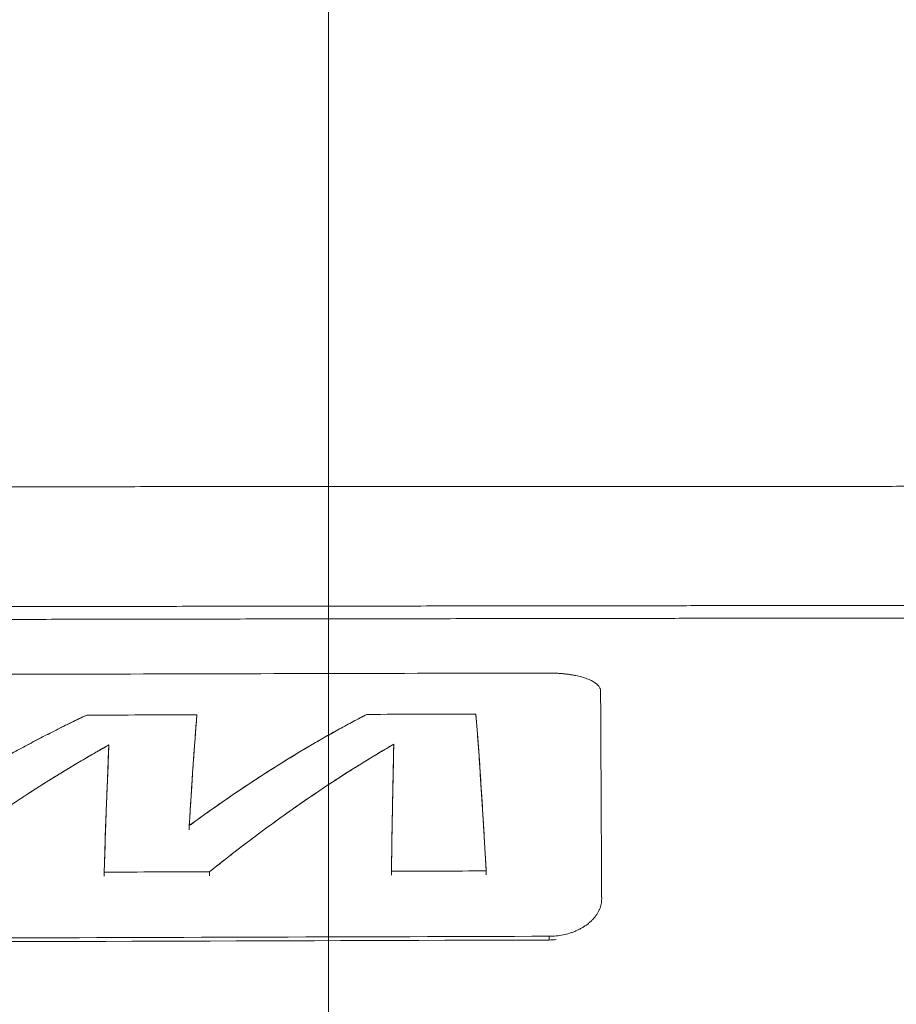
# Model space of a CAD drawing. Header units: millimetres. Extents: x -10 to 594, y 0 to 420.
# Tile 557 of 656: x 270 to 279, y 311 to 320. Entities that reach past the tile are written whole.
import ezdxf

# ---------------------------------------------------------------- set-up
doc = ezdxf.new("R2010")
doc.units = ezdxf.units.MM
doc.layers.add('1', color=7, linetype='Continuous', true_color=0xffffff)
doc.styles.add('Calibri', font='txt')
doc.dimstyles.get("Standard").update_dxf_attribs({"dimtxt": 0.18, "dimasz": 0.18, "dimexe": 0.18, "dimexo": 0.0625, "dimgap": 0.09, "dimtad": 0, "dimtih": 1, "dimtoh": 1, "dimdec": 4, "dimzin": 0, "dimdsep": 46, "dimtxsty": 'Standard', "dimcen": 0.09, "dimadec": 0, "dimazin": 0, "dimtfac": 1, "dimtdec": 4, "dimtofl": 0, "dimtmove": 0, "dimatfit": 3, "dimfxl": 0, "dimtolj": 1, "dimtzin": 0, "dimarcsym": 0})

# ---------------------------------------------------------------- blocks, each defined once
blk = doc.blocks.new('_U10')
at = {"layer": '1', "color": 18, "lineweight": 13}
for p, q in [((161.9663, 284.5429), (161.9663, 340.2667)), ((273.2421, 290.2404), (273.2421, 340.2667)), ((161.9663, 338.2667), (192.3081, 338.2667)), ((273.2421, 338.2667), (242.9002, 338.2667))]:
    blk.add_line(p, q, dxfattribs=at)
at = {"layer": '1', "color": 18}
for points in [[(161.9663, 338.2667), (165.4663, 339.2045), (165.4663, 337.3288)], [(273.2421, 338.2667), (269.7421, 337.3288), (269.7421, 339.2045)]]:
    blk.add_solid(points, dxfattribs=at)
at = {"layer": '1', "color": 18, "linetype": 'Continuous', "lineweight": 13, "char_height": 3.5, "attachment_point": 7, "line_spacing_factor": 1.399613, "style": 'Calibri'}
for s, insert in [('\\fCalibri|b0|i0;\\W1.0000;2.2', (193.9936, 335.2695)), ('\\fCalibri|b0|i0;\\W1.0000;LIFT POINT SPAN', (204.1442, 335.2695))]:
    blk.add_mtext(s, dxfattribs=dict(at, insert=insert))
blk = doc.blocks.new('_U11')
at = {"layer": '1', "color": 18, "lineweight": 13}
for p, q in [((273.2421, 290.2404), (273.2421, 340.274)), ((291.5297, 304.0841), (291.5297, 340.274)), ((273.2421, 338.274), (276.1594, 338.274)), ((291.5297, 338.274), (288.6124, 338.274))]:
    blk.add_line(p, q, dxfattribs=at)
at = {"layer": '1', "color": 18}
for points in [[(273.2421, 338.274), (276.7421, 339.2119), (276.7421, 337.3362)], [(291.5297, 338.274), (288.0297, 337.3362), (288.0297, 339.2119)]]:
    blk.add_solid(points, dxfattribs=at)
at = {"layer": '1', "color": 18, "linetype": 'Continuous', "lineweight": 13, "insert": (277.8449, 335.2769), "char_height": 3.5, "attachment_point": 7, "line_spacing_factor": 1.399613, "style": 'Calibri'}
blk.add_mtext('\\fCalibri|b0|i0;\\W1.0000;0.37', dxfattribs=at)

msp = doc.modelspace()

# ---------------------------------------------------------------- linework, layer by layer
at = {"layer": '1', "color": 155, "linetype": 'Continuous', "lineweight": 18}
for points, degree, knots in [([(130.9858, 300.4129), (131.1496, 300.4988), (131.606, 300.7374), (132.3571, 301.1258), (133.4068, 301.6584), (134.7615, 302.3273), (136.26, 303.0439), (137.7707, 303.7418), (139.0908, 304.3307), (140.3168, 304.8606), (141.5469, 305.3777), (142.6819, 305.8413), (143.6181, 306.2124), (144.7661, 306.6518), (146.0214, 307.1166), (147.1314, 307.5145), (148.1901, 307.8819), (149.467, 308.3093), (150.7522, 308.7187), (152.0447, 309.1136), (153.5039, 309.5374), (155.1391, 309.9853), (156.7843, 310.4095), (158.4395, 310.811), (160.1041, 311.1895), (161.7775, 311.5463), (163.4594, 311.8821), (165.1496, 312.1979), (166.8469, 312.4939), (168.5495, 312.7712), (170.2563, 313.0305), (172.2642, 313.3143), (174.6169, 313.618), (177.3154, 313.9287), (180.3599, 314.2337), (183.7491, 314.5203), (186.9254, 314.7433), (189.6719, 314.9049), (192.4167, 315.0432), (195.1618, 315.1612), (197.9076, 315.2615), (201.586, 315.3732), (206.4897, 315.4815), (213.4483, 315.5856), (221.3931, 315.6297), (229.7054, 315.6913), (237.9192, 315.7459), (246.1325, 315.7712), (253.0843, 315.7958), (261.3592, 315.8121), (269.3568, 315.8151), (276.097, 315.8219), (281.3557, 315.8188), (285.1358, 315.8271), (285.9197, 315.8295)], 5, [0, 0, 0, 0, 0, 0, 0.006102, 0.016985, 0.027874, 0.038771, 0.049672, 0.060553, 0.071411, 0.074987, 0.082247, 0.093063, 0.100298, 0.103861, 0.114645, 0.125418, 0.130947, 0.136183, 0.146943, 0.157703, 0.168466, 0.179236, 0.190016, 0.200809, 0.211618, 0.222445, 0.233293, 0.244162, 0.255054, 0.265948, 0.276829, 0.287701, 0.308104, 0.32981, 0.351509, 0.373208, 0.394913, 0.408508, 0.416627, 0.438352, 0.460086, 0.481827, 0.525013, 0.572018, 0.658976, 0.712248, 0.745935, 0.785889, 0.832893, 0.879815, 0.975082, 1, 1, 1, 1, 1, 1]), ([(284.8918, 314.6996), (284.3143, 314.6978), (280.7384, 314.6885), (275.6857, 314.6866), (269.1536, 314.6746), (261.3639, 314.6652), (253.0915, 314.642), (246.1409, 314.6117), (237.9303, 314.5795), (229.7195, 314.5181), (221.4076, 314.4494), (213.4743, 314.3988), (206.536, 314.2892), (201.6513, 314.1772), (197.9908, 314.0631), (195.2621, 313.9611), (192.5362, 313.8417), (189.8134, 313.7022), (187.0949, 313.54), (183.9554, 313.3169), (180.6096, 313.0311), (177.61, 312.7282), (174.9544, 312.4202), (172.6406, 312.1195), (170.6666, 311.8388), (168.9917, 311.5829), (167.3224, 311.3096), (165.66, 311.0183), (164.006, 310.7078), (162.3615, 310.378), (160.7268, 310.0281), (159.102, 309.6573), (157.4877, 309.2643), (155.8839, 308.8492), (154.2909, 308.4115), (152.8716, 307.9981), (151.614, 307.6126), (150.3621, 307.2127), (149.1175, 306.7949), (148.0877, 306.4366), (147.0058, 306.0477), (145.7785, 305.5922), (144.6577, 305.1621), (143.7468, 304.8002), (142.6362, 304.3454), (141.4304, 303.8373), (140.2293, 303.317), (138.9366, 302.739), (137.454, 302.0526), (135.9818, 301.3471), (134.3901, 300.5595), (132.5222, 299.6033), (130.802, 298.6878), (129.0623, 297.7303), (127.4732, 296.8271), (126.1482, 296.0549), (124.9458, 295.3437), (123.9094, 294.7043), (123.1824, 294.2568), (122.5998, 293.8953), (122.1647, 293.628)], 5, [0, 0, 0, 0, 0, 0, 0.017123, 0.106016, 0.1498, 0.19366, 0.230941, 0.262374, 0.312083, 0.393224, 0.437084, 0.477381, 0.497668, 0.517949, 0.53822, 0.545796, 0.558481, 0.578734, 0.598982, 0.619229, 0.639484, 0.658521, 0.668666, 0.67882, 0.688984, 0.699148, 0.70929, 0.719412, 0.729515, 0.739601, 0.749672, 0.759731, 0.769781, 0.779824, 0.789864, 0.799904, 0.80479, 0.809948, 0.820001, 0.830063, 0.833388, 0.840139, 0.850232, 0.857006, 0.860343, 0.870475, 0.880628, 0.8908, 0.900968, 0.911128, 0.921284, 0.935963, 0.956263, 0.961862, 0.973229, 0.97849, 0.983981, 1, 1, 1, 1, 1, 1]), ([(284.5775, 314.5804), (284.0629, 314.5788), (280.55, 314.5691), (275.5603, 314.5658), (269.0914, 314.5523), (261.365, 314.541), (253.093, 314.5156), (246.1426, 314.4835), (237.9324, 314.4492), (229.7221, 314.3857), (221.4104, 314.3149), (213.4798, 314.2623), (206.5459, 314.151), (201.6653, 314.0378), (198.0087, 313.9228), (195.2838, 313.8203), (192.5623, 313.7003), (189.8445, 313.5604), (187.1323, 313.3978), (184.0013, 313.1746), (180.6656, 312.8888), (177.6764, 312.5861), (175.0308, 312.2785), (172.7261, 311.9784), (170.7602, 311.6983), (169.0929, 311.4432), (167.4314, 311.1707), (165.7771, 310.8804), (164.1317, 310.5711), (162.4961, 310.2426), (160.8704, 309.8941), (159.2551, 309.525), (157.6503, 309.1339), (156.0563, 308.7209), (154.4731, 308.2854), (153.0632, 307.8743), (151.8138, 307.491), (150.5694, 307.0931), (149.3323, 306.6775), (148.3094, 306.3213), (147.2341, 305.9344), (146.0135, 305.481), (144.899, 305.053), (143.9937, 304.693), (142.8887, 304.2402), (141.6886, 303.7341), (140.4932, 303.2159), (139.2067, 302.6402), (137.7303, 301.9562), (136.264, 301.2531), (134.678, 300.4677), (132.8161, 299.514), (131.1016, 298.6009), (129.3667, 297.6455), (127.7818, 296.7441), (126.4595, 295.973), (125.26, 295.2631), (124.2258, 294.6247), (123.5002, 294.1777), (122.9184, 293.8166), (122.4836, 293.5492)], 5, [0, 0, 0, 0, 0, 0, 0.015283, 0.104343, 0.148209, 0.192151, 0.229502, 0.260994, 0.310796, 0.392089, 0.436031, 0.476403, 0.496728, 0.517047, 0.537355, 0.544946, 0.557655, 0.577946, 0.598232, 0.618517, 0.638809, 0.657882, 0.668046, 0.678219, 0.688402, 0.698585, 0.708746, 0.718887, 0.729009, 0.739114, 0.749204, 0.759282, 0.76935, 0.779412, 0.78947, 0.799529, 0.804424, 0.809593, 0.819664, 0.829745, 0.833077, 0.83984, 0.849951, 0.856739, 0.860082, 0.870232, 0.880405, 0.890596, 0.900782, 0.910962, 0.921136, 0.935843, 0.956181, 0.961791, 0.973179, 0.97845, 0.983951, 1, 1, 1, 1, 1, 1]), ([(275.3279, 314.0453), (274.005, 314.0421), (271.3592, 314.0358), (266.0675, 314.0233), (259.4529, 314.006), (251.5154, 313.9837), (246.2238, 313.9672), (243.5779, 313.9589)], 3, [0, 0, 0, 0, 0.125, 0.25, 0.5, 0.75, 1, 1, 1, 1]), ([(275.3279, 314.0453), (274.005, 314.0421), (271.3592, 314.0358), (266.0675, 314.0233), (259.4529, 314.006), (251.5154, 313.9837), (246.2238, 313.9672), (243.5779, 313.9589)], 3, [0, 0, 0, 0, 0.125, 0.25, 0.5, 0.75, 1, 1, 1, 1]), ([(275.8288, 313.8727), (275.828, 313.8806), (275.8262, 313.8966), (275.8129, 313.9196), (275.7954, 313.9381), (275.7768, 313.9524), (275.7603, 313.9629), (275.7418, 313.973), (275.7213, 313.9825), (275.6989, 313.9915), (275.6747, 313.9999), (275.6489, 314.0076), (275.6214, 314.0147), (275.5926, 314.0211), (275.5625, 314.0268), (275.5312, 314.0317), (275.4989, 314.0359), (275.4657, 314.0394), (275.4319, 314.0421), (275.3975, 314.044), (275.3628, 314.0451), (275.3396, 314.0452), (275.3279, 314.0453)], 3, [0, 0, 0, 0, 0.083437, 0.166851, 0.250272, 0.294478, 0.338696, 0.382917, 0.427129, 0.471325, 0.515501, 0.559659, 0.603794, 0.6479, 0.691975, 0.73602, 0.780044, 0.824055, 0.868057, 0.912048, 0.956028, 1, 1, 1, 1]), ([(275.8288, 313.8727), (275.828, 313.8806), (275.8262, 313.8966), (275.8129, 313.9196), (275.7954, 313.9381), (275.7768, 313.9524), (275.7603, 313.9629), (275.7418, 313.973), (275.7213, 313.9825), (275.6989, 313.9915), (275.6747, 313.9999), (275.6489, 314.0076), (275.6214, 314.0147), (275.5926, 314.0211), (275.5625, 314.0268), (275.5312, 314.0317), (275.4989, 314.0359), (275.4657, 314.0394), (275.4319, 314.0421), (275.3975, 314.044), (275.3628, 314.0451), (275.3396, 314.0452), (275.3279, 314.0453)], 3, [0, 0, 0, 0, 0.083437, 0.166851, 0.250272, 0.294478, 0.338696, 0.382917, 0.427129, 0.471325, 0.515501, 0.559659, 0.603794, 0.6479, 0.691975, 0.73602, 0.780044, 0.824055, 0.868057, 0.912048, 0.956028, 1, 1, 1, 1]), ([(275.8391, 311.8975), (275.8389, 311.934), (275.8385, 312.007), (275.8379, 312.114), (275.8374, 312.2192), (275.8369, 312.3224), (275.8363, 312.4235), (275.8358, 312.5226), (275.8353, 312.6196), (275.8348, 312.7146), (275.8343, 312.8074), (275.8339, 312.898), (275.8334, 312.9866), (275.833, 313.0729), (275.8325, 313.157), (275.8321, 313.2389), (275.8317, 313.3186), (275.8313, 313.396), (275.8309, 313.4712), (275.8305, 313.544), (275.8302, 313.6145), (275.8298, 313.6827), (275.8295, 313.7485), (275.8291, 313.8121), (275.8289, 313.8525), (275.8288, 313.8727)], 3, [0, 0, 0, 0, 0.043477, 0.086951, 0.130423, 0.173898, 0.217377, 0.260859, 0.304343, 0.347826, 0.391307, 0.434786, 0.478263, 0.521739, 0.565215, 0.608692, 0.652169, 0.695647, 0.739125, 0.782604, 0.826082, 0.869561, 0.91304, 0.95652, 1, 1, 1, 1]), ([(275.8391, 311.8975), (275.8389, 311.934), (275.8385, 312.007), (275.8379, 312.114), (275.8374, 312.2192), (275.8369, 312.3224), (275.8363, 312.4235), (275.8358, 312.5226), (275.8353, 312.6196), (275.8348, 312.7146), (275.8343, 312.8074), (275.8339, 312.898), (275.8334, 312.9866), (275.833, 313.0729), (275.8325, 313.157), (275.8321, 313.2389), (275.8317, 313.3186), (275.8313, 313.396), (275.8309, 313.4712), (275.8305, 313.544), (275.8302, 313.6145), (275.8298, 313.6827), (275.8295, 313.7485), (275.8291, 313.8121), (275.8289, 313.8525), (275.8288, 313.8727)], 3, [0, 0, 0, 0, 0.043477, 0.086951, 0.130423, 0.173898, 0.217377, 0.260859, 0.304343, 0.347826, 0.391307, 0.434786, 0.478263, 0.521739, 0.565215, 0.608692, 0.652169, 0.695647, 0.739125, 0.782604, 0.826082, 0.869561, 0.91304, 0.95652, 1, 1, 1, 1]), ([(268.4642, 312.1442), (268.5125, 312.1797), (268.6092, 312.2507), (268.7545, 312.3544), (268.8999, 312.4561), (269.0455, 312.5556), (269.1913, 312.6529), (269.3372, 312.7479), (269.4832, 312.8408), (269.6293, 312.9314), (269.7754, 313.0198), (269.9216, 313.1059), (270.0678, 313.1898), (270.214, 313.2715), (270.3602, 313.3508), (270.5064, 313.4279), (270.6525, 313.5027), (270.7985, 313.5752), (270.8958, 313.6217), (270.9444, 313.6449)], 3, [0, 0, 0, 0, 0.058824, 0.117647, 0.176471, 0.235297, 0.294123, 0.352948, 0.411771, 0.470593, 0.529416, 0.588238, 0.647059, 0.705882, 0.764704, 0.823528, 0.882352, 0.941176, 1, 1, 1, 1]), ([(268.4642, 312.1442), (268.5125, 312.1797), (268.6092, 312.2507), (268.7545, 312.3544), (268.8999, 312.4561), (269.0455, 312.5556), (269.1913, 312.6529), (269.3372, 312.7479), (269.4832, 312.8408), (269.6293, 312.9314), (269.7754, 313.0198), (269.9216, 313.1059), (270.0678, 313.1898), (270.214, 313.2715), (270.3602, 313.3508), (270.5064, 313.4279), (270.6525, 313.5027), (270.7985, 313.5752), (270.8958, 313.6217), (270.9444, 313.6449)], 3, [0, 0, 0, 0, 0.058824, 0.117647, 0.176471, 0.235297, 0.294123, 0.352948, 0.411771, 0.470593, 0.529416, 0.588238, 0.647059, 0.705882, 0.764704, 0.823528, 0.882352, 0.941176, 1, 1, 1, 1]), ([(271.9192, 312.5941), (271.9624, 312.6257), (272.0487, 312.6888), (272.1784, 312.7807), (272.3082, 312.8707), (272.4381, 312.9586), (272.568, 313.0443), (272.6979, 313.1279), (272.8279, 313.2094), (272.9579, 313.2887), (273.0878, 313.3658), (273.2177, 313.4407), (273.3476, 313.5134), (273.4774, 313.5841), (273.5638, 313.6293), (273.607, 313.6519)], 3, [0, 0, 0, 0, 0.076926, 0.153855, 0.230783, 0.30771, 0.384635, 0.461557, 0.538477, 0.615396, 0.692315, 0.769235, 0.846155, 0.923077, 1, 1, 1, 1]), ([(271.9192, 312.5941), (271.9624, 312.6257), (272.0487, 312.6888), (272.1784, 312.7807), (272.3082, 312.8707), (272.4381, 312.9586), (272.568, 313.0443), (272.6979, 313.1279), (272.8279, 313.2094), (272.9579, 313.2887), (273.0878, 313.3658), (273.2177, 313.4407), (273.3476, 313.5134), (273.4774, 313.5841), (273.5638, 313.6293), (273.607, 313.6519)], 3, [0, 0, 0, 0, 0.076926, 0.153855, 0.230783, 0.30771, 0.384635, 0.461557, 0.538477, 0.615396, 0.692315, 0.769235, 0.846155, 0.923077, 1, 1, 1, 1]), ([(271.9917, 313.6477), (271.9898, 313.6252), (271.9861, 313.5802), (271.9805, 313.5099), (271.9748, 313.4375), (271.9692, 313.3628), (271.9636, 313.286), (271.958, 313.207), (271.9524, 313.1258), (271.9468, 313.0425), (271.9413, 312.957), (271.9357, 312.8695), (271.9302, 312.7798), (271.9247, 312.6883), (271.921, 312.6255), (271.9192, 312.5941)], 3, [0, 0, 0, 0, 0.076922, 0.153841, 0.230759, 0.307675, 0.38459, 0.461506, 0.538424, 0.615346, 0.692273, 0.769205, 0.846138, 0.923071, 1, 1, 1, 1]), ([(271.9917, 313.6477), (271.9898, 313.6252), (271.9861, 313.5802), (271.9805, 313.5099), (271.9748, 313.4375), (271.9692, 313.3628), (271.9636, 313.286), (271.958, 313.207), (271.9524, 313.1258), (271.9468, 313.0425), (271.9413, 312.957), (271.9357, 312.8695), (271.9302, 312.7798), (271.9247, 312.6883), (271.921, 312.6255), (271.9192, 312.5941)], 3, [0, 0, 0, 0, 0.076922, 0.153841, 0.230759, 0.307675, 0.38459, 0.461506, 0.538424, 0.615346, 0.692273, 0.769205, 0.846138, 0.923071, 1, 1, 1, 1]), ([(274.6429, 313.6545), (274.6448, 313.6315), (274.6486, 313.5854), (274.6543, 313.5133), (274.66, 313.439), (274.6658, 313.3623), (274.6715, 313.2833), (274.6773, 313.2021), (274.683, 313.1185), (274.6888, 313.0328), (274.6946, 312.9448), (274.7004, 312.8546), (274.7062, 312.7622), (274.712, 312.6677), (274.7178, 312.571), (274.7236, 312.4723), (274.7295, 312.3713), (274.7353, 312.2685), (274.7392, 312.1982), (274.7411, 312.1631)], 3, [0, 0, 0, 0, 0.058824, 0.117649, 0.176474, 0.235299, 0.294123, 0.352946, 0.411768, 0.470588, 0.529408, 0.588228, 0.647048, 0.705872, 0.764699, 0.823527, 0.882354, 0.941177, 1, 1, 1, 1]), ([(274.6429, 313.6545), (274.6448, 313.6315), (274.6486, 313.5854), (274.6543, 313.5133), (274.66, 313.439), (274.6658, 313.3623), (274.6715, 313.2833), (274.6773, 313.2021), (274.683, 313.1185), (274.6888, 313.0328), (274.6946, 312.9448), (274.7004, 312.8546), (274.7062, 312.7622), (274.712, 312.6677), (274.7178, 312.571), (274.7236, 312.4723), (274.7295, 312.3713), (274.7353, 312.2685), (274.7392, 312.1982), (274.7411, 312.1631)], 3, [0, 0, 0, 0, 0.058824, 0.117649, 0.176474, 0.235299, 0.294123, 0.352946, 0.411768, 0.470588, 0.529408, 0.588228, 0.647048, 0.705872, 0.764699, 0.823527, 0.882354, 0.941177, 1, 1, 1, 1]), ([(271.1551, 313.3612), (271.1083, 313.3348), (271.0145, 313.2819), (270.8738, 313.1997), (270.7331, 313.1154), (270.5924, 313.0287), (270.4518, 312.9397), (270.3112, 312.8485), (270.1708, 312.755), (270.0304, 312.6593), (269.8902, 312.5613), (269.7501, 312.461), (269.6102, 312.3585), (269.4705, 312.254), (269.3775, 312.1824), (269.3311, 312.1466)], 3, [0, 0, 0, 0, 0.076919, 0.153834, 0.230747, 0.30766, 0.384577, 0.461498, 0.538423, 0.615352, 0.692285, 0.769218, 0.846148, 0.923074, 1, 1, 1, 1]), ([(271.1551, 313.3612), (271.1083, 313.3348), (271.0145, 313.2819), (270.8738, 313.1997), (270.7331, 313.1154), (270.5924, 313.0287), (270.4518, 312.9397), (270.3112, 312.8485), (270.1708, 312.755), (270.0304, 312.6593), (269.8902, 312.5613), (269.7501, 312.461), (269.6102, 312.3585), (269.4705, 312.254), (269.3775, 312.1824), (269.3311, 312.1466)], 3, [0, 0, 0, 0, 0.076919, 0.153834, 0.230747, 0.30766, 0.384577, 0.461498, 0.538423, 0.615352, 0.692285, 0.769218, 0.846148, 0.923074, 1, 1, 1, 1]), ([(271.1098, 312.152), (271.111, 312.1875), (271.1132, 312.2585), (271.1166, 312.3623), (271.12, 312.4642), (271.1235, 312.5639), (271.1269, 312.6615), (271.1304, 312.7568), (271.1339, 312.85), (271.1374, 312.941), (271.1409, 313.0297), (271.1444, 313.1161), (271.148, 313.2002), (271.1516, 313.2822), (271.1539, 313.3348), (271.1551, 313.3612)], 3, [0, 0, 0, 0, 0.076925, 0.153853, 0.23079, 0.307733, 0.384675, 0.461611, 0.538538, 0.615456, 0.692367, 0.769271, 0.846175, 0.923083, 1, 1, 1, 1]), ([(271.1098, 312.152), (271.111, 312.1875), (271.1132, 312.2585), (271.1166, 312.3623), (271.12, 312.4642), (271.1235, 312.5639), (271.1269, 312.6615), (271.1304, 312.7568), (271.1339, 312.85), (271.1374, 312.941), (271.1409, 313.0297), (271.1444, 313.1161), (271.148, 313.2002), (271.1516, 313.2822), (271.1539, 313.3348), (271.1551, 313.3612)], 3, [0, 0, 0, 0, 0.076925, 0.153853, 0.23079, 0.307733, 0.384675, 0.461611, 0.538538, 0.615456, 0.692367, 0.769271, 0.846175, 0.923083, 1, 1, 1, 1]), ([(273.8631, 313.3685), (273.8181, 313.3421), (273.728, 313.2893), (273.5929, 313.2071), (273.4578, 313.1229), (273.3228, 313.0363), (273.1878, 312.9474), (273.0528, 312.8563), (272.9179, 312.7628), (272.7832, 312.6672), (272.6486, 312.5692), (272.5141, 312.4691), (272.3798, 312.3667), (272.2457, 312.2622), (272.1564, 312.1907), (272.1118, 312.155)], 3, [0, 0, 0, 0, 0.07692, 0.153835, 0.230748, 0.307661, 0.384578, 0.461498, 0.538422, 0.615351, 0.692283, 0.769216, 0.846147, 0.923074, 1, 1, 1, 1]), ([(273.8631, 313.3685), (273.8181, 313.3421), (273.728, 313.2893), (273.5929, 313.2071), (273.4578, 313.1229), (273.3228, 313.0363), (273.1878, 312.9474), (273.0528, 312.8563), (272.9179, 312.7628), (272.7832, 312.6672), (272.6486, 312.5692), (272.5141, 312.4691), (272.3798, 312.3667), (272.2457, 312.2622), (272.1564, 312.1907), (272.1118, 312.155)], 3, [0, 0, 0, 0, 0.07692, 0.153835, 0.230748, 0.307661, 0.384578, 0.461498, 0.538422, 0.615351, 0.692283, 0.769216, 0.846147, 0.923074, 1, 1, 1, 1]), ([(273.8403, 312.1603), (273.8409, 312.1958), (273.842, 312.2667), (273.8437, 312.3705), (273.8453, 312.4723), (273.847, 312.5719), (273.8487, 312.6694), (273.8505, 312.7647), (273.8522, 312.8578), (273.854, 312.9486), (273.8558, 313.0373), (273.8576, 313.1236), (273.8594, 313.2076), (273.8612, 313.2895), (273.8625, 313.3422), (273.8631, 313.3685)], 3, [0, 0, 0, 0, 0.076925, 0.153855, 0.230793, 0.307735, 0.384675, 0.461608, 0.538533, 0.615451, 0.692362, 0.769267, 0.846173, 0.923082, 1, 1, 1, 1]), ([(273.8403, 312.1603), (273.8409, 312.1958), (273.842, 312.2667), (273.8437, 312.3705), (273.8453, 312.4723), (273.847, 312.5719), (273.8487, 312.6694), (273.8505, 312.7647), (273.8522, 312.8578), (273.854, 312.9486), (273.8558, 313.0373), (273.8576, 313.1236), (273.8594, 313.2076), (273.8612, 313.2895), (273.8625, 313.3422), (273.8631, 313.3685)], 3, [0, 0, 0, 0, 0.076925, 0.153855, 0.230793, 0.307735, 0.384675, 0.461608, 0.538533, 0.615451, 0.692362, 0.769267, 0.846173, 0.923082, 1, 1, 1, 1]), ([(275.3409, 311.5418), (275.363, 311.5425), (275.4071, 311.5439), (275.4721, 311.5541), (275.5255, 311.5675), (275.5678, 311.582), (275.6, 311.5952), (275.6308, 311.61), (275.66, 311.6264), (275.6874, 311.6441), (275.7128, 311.6632), (275.7362, 311.6835), (275.7574, 311.7048), (275.7764, 311.727), (275.793, 311.75), (275.8072, 311.7737), (275.8188, 311.7979), (275.8279, 311.8225), (275.8344, 311.8474), (275.8384, 311.8725), (275.8388, 311.8892), (275.8391, 311.8975)], 3, [0, 0, 0, 0, 0.082999, 0.166048, 0.249132, 0.295911, 0.342723, 0.389576, 0.436468, 0.483392, 0.530341, 0.577315, 0.62431, 0.671313, 0.718309, 0.76528, 0.812226, 0.85916, 0.906094, 0.953037, 1, 1, 1, 1]), ([(275.3409, 311.5418), (275.363, 311.5425), (275.4071, 311.5439), (275.4721, 311.5541), (275.5255, 311.5675), (275.5678, 311.582), (275.6, 311.5952), (275.6308, 311.61), (275.66, 311.6264), (275.6874, 311.6441), (275.7128, 311.6632), (275.7362, 311.6835), (275.7574, 311.7048), (275.7764, 311.727), (275.793, 311.75), (275.8072, 311.7737), (275.8188, 311.7979), (275.8279, 311.8225), (275.8344, 311.8474), (275.8384, 311.8725), (275.8388, 311.8892), (275.8391, 311.8975)], 3, [0, 0, 0, 0, 0.082999, 0.166048, 0.249132, 0.295911, 0.342723, 0.389576, 0.436468, 0.483392, 0.530341, 0.577315, 0.62431, 0.671313, 0.718309, 0.76528, 0.812226, 0.85916, 0.906094, 0.953037, 1, 1, 1, 1]), ([(243.591, 311.4479), (248.8826, 311.4637), (255.9381, 311.4847), (264.7576, 311.5107), (270.0492, 311.526), (273.577, 311.5366), (275.3409, 311.5418)], 3, [0, 0, 0, 0, 0.5, 0.666664, 0.833335, 1, 1, 1, 1]), ([(243.591, 311.4479), (248.8826, 311.4637), (255.9381, 311.4847), (264.7576, 311.5107), (270.0492, 311.526), (273.577, 311.5366), (275.3409, 311.5418)], 3, [0, 0, 0, 0, 0.5, 0.666664, 0.833335, 1, 1, 1, 1]), ([(243.591, 311.4125), (248.8824, 311.4285), (254.1745, 311.444), (264.7575, 311.4752), (270.0494, 311.4901), (275.341, 311.5063)], 3, [0, 0, 0, 0, 0.5, 0.5, 1, 1, 1, 1]), ([(243.591, 311.4125), (248.8824, 311.4285), (254.1745, 311.444), (264.7575, 311.4752), (270.0494, 311.4901), (275.341, 311.5063)], 3, [0, 0, 0, 0, 0.5, 0.5, 1, 1, 1, 1])]:
    msp.add_open_spline(points, degree=degree, knots=knots, dxfattribs=at)
for points, degree in [([(268.4642, 312.1442), (269.2854, 312.7512), (270.118, 313.2543), (270.9444, 313.6449)], 3), ([(268.4642, 312.1442), (269.2854, 312.7512), (270.118, 313.2543), (270.9444, 313.6449)], 3), ([(270.9444, 313.6449), (271.2935, 313.6458), (271.6426, 313.6467), (271.9917, 313.6477)], 3), ([(270.9444, 313.6449), (271.2935, 313.6458), (271.6426, 313.6467), (271.9917, 313.6477)], 3), ([(270.9444, 313.6449), (271.2935, 313.6458), (271.6426, 313.6467), (271.9917, 313.6477)], 3), ([(270.9444, 313.6449), (271.2935, 313.6458), (271.6426, 313.6467), (271.9917, 313.6477)], 3), ([(271.9192, 312.5941), (272.4804, 313.0068), (273.0453, 313.3608), (273.607, 313.6519)], 3), ([(271.9192, 312.5941), (272.4804, 313.0068), (273.0453, 313.3608), (273.607, 313.6519)], 3), ([(271.9917, 313.6477), (271.9673, 313.3582), (271.943, 313.0047), (271.9192, 312.5941)], 3), ([(271.9917, 313.6477), (271.9673, 313.3582), (271.943, 313.0047), (271.9192, 312.5941)], 3), ([(273.607, 313.6519), (273.9523, 313.6527), (274.2976, 313.6536), (274.6429, 313.6545)], 3), ([(273.607, 313.6519), (273.9523, 313.6527), (274.2976, 313.6536), (274.6429, 313.6545)], 3), ([(273.607, 313.6519), (273.9523, 313.6527), (274.2976, 313.6536), (274.6429, 313.6545)], 3), ([(273.607, 313.6519), (273.9523, 313.6527), (274.2976, 313.6536), (274.6429, 313.6545)], 3), ([(274.6429, 313.6545), (274.675, 313.2668), (274.7082, 312.7639), (274.7411, 312.1631)], 3), ([(274.6429, 313.6545), (274.675, 313.2668), (274.7082, 312.7639), (274.7411, 312.1631)], 3), ([(271.1551, 313.3612), (270.5458, 313.0206), (269.9351, 312.6146), (269.3311, 312.1466)], 3), ([(271.1551, 313.3612), (270.5458, 313.0206), (269.9351, 312.6146), (269.3311, 312.1466)], 3), ([(271.1098, 312.152), (271.1244, 312.616), (271.1397, 313.0218), (271.1551, 313.3612)], 3), ([(271.1098, 312.152), (271.1244, 312.616), (271.1397, 313.0218), (271.1551, 313.3612)], 3), ([(273.8631, 313.3685), (273.278, 313.0282), (272.6916, 312.6225), (272.1118, 312.155)], 3), ([(273.8631, 313.3685), (273.278, 313.0282), (272.6916, 312.6225), (272.1118, 312.155)], 3), ([(273.8403, 312.1603), (273.8475, 312.624), (273.8551, 313.0294), (273.8631, 313.3685)], 3), ([(273.8403, 312.1603), (273.8475, 312.624), (273.8551, 313.0294), (273.8631, 313.3685)], 3), ([(271.9193, 312.5536), (271.9192, 312.5941)], 1), ([(271.9193, 312.5536), (271.9192, 312.5941)], 1), ([(274.7411, 312.1631), (274.4408, 312.1622), (274.1406, 312.1612), (273.8403, 312.1603)], 3), ([(274.7411, 312.1631), (274.4408, 312.1622), (274.1406, 312.1612), (273.8403, 312.1603)], 3), ([(274.7411, 312.1631), (274.4408, 312.1622), (274.1406, 312.1612), (273.8403, 312.1603)], 3), ([(274.7411, 312.1631), (274.4408, 312.1622), (274.1406, 312.1612), (273.8403, 312.1603)], 3), ([(274.7412, 312.1246), (274.7411, 312.1631)], 1), ([(274.7412, 312.1246), (274.7411, 312.1631)], 1), ([(272.1118, 312.155), (271.7778, 312.154), (271.4438, 312.153), (271.1098, 312.152)], 3), ([(272.1118, 312.155), (271.7778, 312.154), (271.4438, 312.153), (271.1098, 312.152)], 3), ([(272.1118, 312.155), (271.7778, 312.154), (271.4438, 312.153), (271.1098, 312.152)], 3), ([(272.1118, 312.155), (271.7778, 312.154), (271.4438, 312.153), (271.1098, 312.152)], 3), ([(271.1099, 312.1135), (271.1098, 312.152)], 1), ([(271.1099, 312.1135), (271.1098, 312.152)], 1), ([(272.1119, 312.1165), (272.1118, 312.155)], 1), ([(272.1119, 312.1165), (272.1118, 312.155)], 1), ([(273.8404, 312.1218), (273.8403, 312.1603)], 1), ([(273.8404, 312.1218), (273.8403, 312.1603)], 1), ([(275.341, 311.5063), (275.3625, 311.5064), (275.3841, 311.5075), (275.4055, 311.5096)], 3), ([(275.341, 311.5063), (275.3625, 311.5064), (275.3841, 311.5075), (275.4055, 311.5096)], 3)]:
    msp.add_open_spline(points, degree=degree, dxfattribs=at)
at = {"layer": '1', "color": 155, "linetype": 'Continuous', "lineweight": 13}
msp.add_open_spline([(275.341, 311.5063), (275.3409, 311.5418)], degree=1, dxfattribs=at)
msp.add_open_spline([(275.341, 311.5063), (275.3409, 311.5418)], degree=1, dxfattribs=at)

# ---------------------------------------------------------------- dimensions: what is measured, and where the dimension line sits
at = {"layer": '1', "color": 18, "linetype": 'Continuous', "lineweight": 13}
dim = msp.add_linear_dim(base=(161.9663, 338.2667), p1=(273.2421, 288.7404), p2=(161.9663, 283.0429), text=' <> \\fCalibri|b0|i0;\\C18;{\\H1.00x;\\fCalibri|b0|i0;LIFT POINT SPAN\\fCalibri|b0|i0;}\\C18;', dimstyle='Standard', override={"dimtxt": 3.5, "dimasz": 3.5, "dimexe": 2, "dimexo": 0, "dimgap": 1.5, "dimtih": 0, "dimtoh": 0, "dimdec": 1, "dimlfac": 0.02, "dimdsep": 46, "dimlunit": 2, "dimtxsty": 'Calibri', "dimsah": 1, "dimse1": 0, "dimse2": 0, "dimsd1": 0, "dimsd2": 0, "dimclrd": 18, "dimclre": 18, "dimclrt": 18, "dimtol": 0, "dimtm": -0.1, "dimtfac": 1, "dimtdec": 2, "dimtofl": 1, "dimtmove": 0, "dimlwd": 13, "dimlwe": 13}, dxfattribs=at)
dim.commit()
dim.dimension.update_dxf_attribs({"geometry": '_U10', "text_midpoint": (217.6042, 338.2667), "dimtype": 160})
dim = msp.add_linear_dim(base=(273.2421, 338.274), p1=(291.5297, 304.0841), p2=(273.2421, 288.7404), dimstyle='Standard', override={"dimtxt": 3.5, "dimasz": 3.5, "dimexe": 2, "dimexo": 0, "dimgap": 1.5, "dimtih": 0, "dimtoh": 0, "dimdec": 2, "dimlfac": 0.02, "dimdsep": 46, "dimlunit": 2, "dimtxsty": 'Calibri', "dimsah": 1, "dimse1": 0, "dimse2": 0, "dimsd1": 0, "dimsd2": 0, "dimclrd": 18, "dimclre": 18, "dimclrt": 18, "dimtol": 0, "dimtm": -0.1, "dimtfac": 1, "dimtdec": 2, "dimtofl": 1, "dimtmove": 0, "dimlwd": 13, "dimlwe": 13}, dxfattribs=at)
dim.commit()
dim.dimension.update_dxf_attribs({"geometry": '_U11', "text_midpoint": (282.3859, 338.274), "dimtype": 160})

doc.saveas('drawing.dxf')
